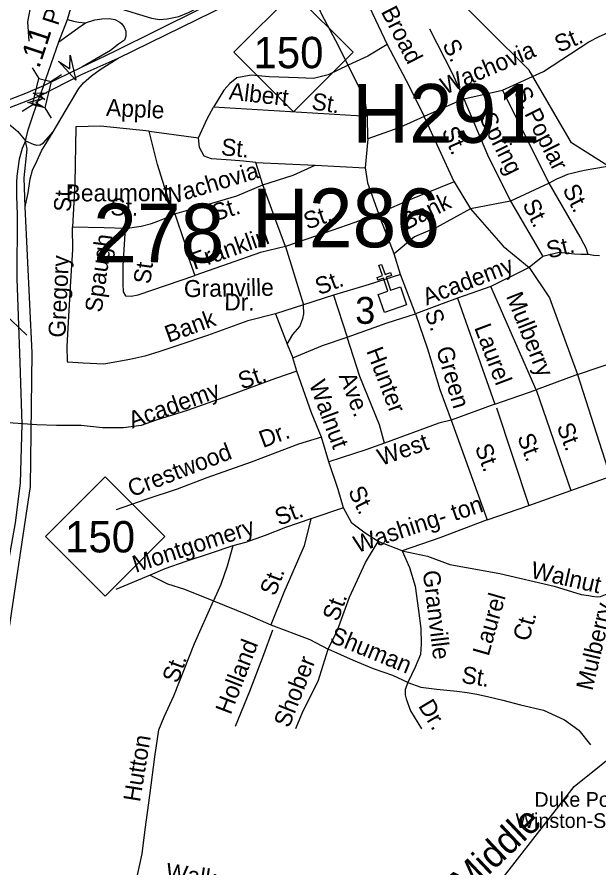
# Model space of a CAD drawing. Extents: x 1547597 to 1699558, y 810033 to 920809.
# Drawn here: x 1628353 to 1631601, y 849529 to 854278 of the extents above; entities that cross this region are included whole.
import ezdxf

# ---------------------------------------------------------------- set-up
doc = ezdxf.new("R2010")
doc.units = 0
for name, color, linetype in [('Exist Cultural Church CELL', 7, 'Continuous'), ('Exist Cultural Church Label', 7, 'Continuous'), ('Exist Hydrographic Creek Single Shore', 7, 'Continuous'), ('Exist Road Non-System Type 51', 7, 'Continuous'), ('Exist Road Non-System Type 51 Label', 7, 'Continuous'), ('Exist Road Primary Interstate Divided Center Attributed', 7, 'Continuous'), ('Exist Road Primary Interstate Ramp 1 Lane Attributed', 7, 'Continuous'), ('Exist Road Primary Interstate Structure Cantilever Sign Attributed CELL', 7, 'Continuous'), ('Exist Road Primary NC Shield CELL', 7, 'Continuous'), ('Exist Road Primary NC Shield Number Label', 7, 'Continuous'), ('Exist Road Primary NC Structure Standard Bridge CELL', 7, 'Continuous'), ('Exist Road Primary NC UnDivided 4 Lane Attributed', 7, 'Continuous'), ('Exist Road Primary US Structure Non-Sys NCDOT Number Label', 7, 'Continuous'), ('Exist Road Secondary Mileage Hundredths English Label', 7, 'Continuous'), ('Exist Road Secondary Structure Standard Bridge Attributed CELL', 7, 'Continuous'), ('Exist Road Secondary Structure Standard Bridge Number Label', 7, 'Continuous'), ('Exist Road Secondary Type 51 Divided Attributed', 7, 'Continuous'), ('Exist Utilities Electrical Power Plant Label', 7, 'Continuous'), ('Old_Level_32', 7, 'Continuous')]:
    doc.layers.add(name, color=color, linetype=linetype)

msp = doc.modelspace()

# ---------------------------------------------------------------- linework, layer by layer
at = {"layer": 'Exist Cultural Church CELL'}
msp.add_lwpolyline([(1630369, 852729.9), (1630422.7, 852748.7), (1630397.6, 852820.6), (1630367.4, 852810.1), (1630362.1, 852825.1), (1630392.3, 852835.7), (1630372.4, 852892.5), (1630387.6, 852897.8), (1630407.4, 852841), (1630437.6, 852851.6), (1630442.9, 852836.5), (1630412.7, 852825.9), (1630437.8, 852754), (1630492.3, 852773), (1630527.4, 852672.5), (1630404.1, 852629.4)], close=True, dxfattribs=at)
at = {"layer": 'Exist Hydrographic Creek Single Shore'}
for points in [[(1632644.9, 851920.7), (1632522.9, 852205.5), (1632509.9, 852481.5), (1632452.9, 852597.5), (1632189.9, 852901.6), (1632042.9, 853163.9), (1631910.8, 853265.1), (1631752.8, 853324.1), (1631670.9, 853434.1), (1631446.9, 853576.5), (1631210.9, 853981.8), (1630745.6, 854444.2)], [(1630701.1, 849097), (1630928.8, 849299.8), (1631462.7, 849983.3), (1631753.6, 850218.7), (1631939.5, 850325.7)]]:
    msp.add_lwpolyline(points, dxfattribs=at)
at = {"layer": 'Exist Road Non-System Type 51'}
for p, q in [((1630302.6, 854367.5), (1630419.6, 854124.5)), ((1630273.4, 853862.2), (1630200.4, 854009.6)), ((1630846.8, 853822.3), (1631062.3, 853869.8)), ((1631323.5, 853351.4), (1631062.3, 853869.8)), ((1630846.8, 853822.3), (1630625.8, 853723.3)), ((1630311.7, 853598.4), (1630310, 853722.9)), ((1630791.8, 853358.4), (1630625.8, 853723.3)), ((1629725.5, 853340.7), (1629685.5, 853466.1)), ((1630791.8, 853358.4), (1630883.3, 853207.4)), ((1631323.5, 853351.4), (1631106.6, 853251.3)), ((1631106.6, 853251.3), (1630883.3, 853207.4)), ((1631106.6, 853251.3), (1631288, 852941.6)), ((1630457, 852956.5), (1630370.5, 853182.5)), ((1630493.1, 852842.1), (1630457, 852956.5)), ((1631288, 852941.6), (1631210.7, 852881.1)), ((1631210.7, 852881.1), (1630998.1, 852773.9)), ((1630577.6, 852621.1), (1630493.1, 852842.1)), ((1630998.1, 852773.9), (1630811.9, 852709.5)), ((1631249.8, 852197.8), (1630998.1, 852773.9)), ((1630120, 852725.8), (1630196.5, 852490.8)), ((1630811.9, 852709.5), (1631020.4, 852116.8)), ((1629914.5, 852301.1), (1629892.1, 852375.9)), ((1631480.7, 852283.4), (1631804.1, 852394)), ((1631480.7, 852283.4), (1631249.8, 852197.8)), ((1631480.7, 852283.4), (1631663.8, 851713.6)), ((1631020.4, 852116.8), (1631249.8, 852197.8)), ((1631249.8, 852197.8), (1631442.7, 851636.2)), ((1631020.4, 852116.8), (1630776.3, 852028.6)), ((1631028.1, 852096.3), (1631209.5, 851552)), ((1630776.3, 852028.6), (1630976.3, 851471.7)), ((1630092.9, 851795.2), (1630053.2, 851934.3)), ((1631442.7, 851636.2), (1631663.8, 851713.6)), ((1631209.5, 851552), (1631442.7, 851636.2)), ((1630976.3, 851471.7), (1631209.5, 851552)), ((1630176, 851538.2), (1629992.2, 851477.7)), ((1630502.3, 851299.6), (1630368, 851352)), ((1629096.6, 851163.4), (1628905.4, 851084.2))]:
    msp.add_line(p, q, dxfattribs=at)
for points in [[(1628214.8, 855391.9), (1628258.9, 855292), (1628303.2, 855153.5), (1628361.3, 854992.9), (1628427.7, 854804.5), (1628460.9, 854696.5), (1628469.2, 854555.3), (1628433.3, 854358.6), (1628411.1, 854250.6), (1628419.4, 854142.6)], [(1630200.4, 854009.6), (1630131.7, 854146.1), (1630055, 854292), (1629941, 854549.6), (1629932.2, 854569.3), (1629923.7, 854588.1)], [(1630655.4, 854212.2), (1630778.9, 853968.5), (1630846.8, 853822.3)], [(1631062.3, 853869.8), (1631291.1, 853973.8), (1631544.3, 854140.2), (1631600.9, 854168.5), (1631664.6, 854196.8)], [(1630419.6, 854124.5), (1630311.7, 854060.1), (1630200.4, 854009.6)], [(1630419.6, 854124.5), (1630541, 853892.7), (1630625.8, 853723.3)], [(1630200.4, 854009.6), (1630089.1, 853955.6), (1630007.3, 853934.8), (1629922.1, 853938.2), (1629760.3, 853945.2), (1629659.5, 853953.9), (1629579.4, 853938.2), (1629541.2, 853906.9), (1629508.1, 853870.4), (1629450.4, 853775.4)], [(1630310, 853722.9), (1630297.8, 853799.5), (1630273.4, 853862.2)], [(1630846.8, 853822.3), (1630979.1, 853508.7), (1631106.6, 853251.3)], [(1629365.7, 853604.4), (1629414.2, 853710.7), (1629450.4, 853775.4)], [(1630310, 853722.9), (1629450.4, 853775.4)], [(1630625.8, 853723.3), (1630489.1, 853661.4), (1630311.7, 853598.4)], [(1629091.4, 853642), (1628820, 853668.1), (1628680.9, 853664.6), (1628675.6, 853349.5), (1628662.3, 853104.5)], [(1629233.3, 853178.9), (1629196.8, 853265.9), (1629137.6, 853455.6), (1629091.4, 853642)], [(1629091.4, 853642), (1629365.7, 853604.4)], [(1628407.5, 852501.8), (1628323.3, 852584.6), (1628235.6, 852660.4), (1628160.8, 852730.9), (1628128.8, 852758.6), (1628098.9, 852788.6), (1628073.3, 852878.3), (1628073.3, 852974.4), (1628071, 853078.7), (1628071.2, 853226.6), (1628071.1, 853385.5), (1628066.8, 853631.2)], [(1629685.5, 853466.1), (1629617.7, 853473), (1629548.1, 853480), (1629439.1, 853486.7), (1629397.4, 853502.4), (1629371.3, 853549.4), (1629365.7, 853604.4)], [(1630311.7, 853598.4), (1630296.1, 853436.5)], [(1629685.5, 853466.1), (1630017.8, 853452.2)], [(1629725.5, 853340.7), (1629894.3, 853394.7), (1630017.8, 853452.2)], [(1630017.8, 853452.2), (1630296.1, 853436.5)], [(1631790.1, 853467.2), (1631572, 853431.2), (1631529.9, 853423.6), (1631493.5, 853415.6), (1631456.1, 853407.1), (1631425.7, 853398.5), (1631395.7, 853386.7), (1631363.6, 853373), (1631323.5, 853351.4)], [(1630296.1, 853436.5), (1630309.7, 853353), (1630370.5, 853182.5)], [(1630791.8, 853358.4), (1630557.4, 853262.9), (1630370.5, 853182.5)], [(1629233.3, 853178.9), (1629378.1, 853219.9), (1629580.8, 853280.8), (1629725.5, 853340.7)], [(1629852.1, 852997.6), (1629798.4, 853142.4), (1629725.5, 853340.7)], [(1631541.1, 852953.6), (1631528.4, 852987.8), (1631515.7, 853012.6), (1631496.6, 853050.8), (1631323.5, 853351.4)], [(1628957.7, 853097.7), (1629046.4, 853111.6), (1629103.8, 853125.5), (1629139.7, 853138.2), (1629176.8, 853154.1), (1629233.3, 853178.9)], [(1629233.3, 853178.9), (1629287.2, 853020.4), (1629310.8, 852934), (1629345.6, 852836.5)], [(1630370.5, 853182.5), (1630237.8, 853131.9), (1630024.8, 853057), (1629852.1, 852997.6)], [(1630883.3, 853207.4), (1630693.7, 853102.9), (1630571.9, 853050.7), (1630457, 852956.5)], [(1630883.3, 853207.4), (1631066.4, 852999.8), (1631210.7, 852881.1)], [(1628638.5, 852349.2), (1628635.7, 852357.5), (1628634.1, 852438.8), (1628641.1, 852574.6), (1628653.6, 852803.5), (1628664.2, 852979.2), (1628662.3, 853104.5)], [(1628957.7, 853097.7), (1628839.4, 853101.1), (1628662.3, 853104.5)], [(1628957.7, 853097.7), (1628943.8, 852892.3), (1628943.8, 852789.6), (1628945.5, 852744.3), (1628959.5, 852721.7), (1628990.8, 852719.9), (1629029, 852728.6), (1629345.6, 852836.5)], [(1629852.1, 852997.6), (1629712.5, 852964.3), (1629531.7, 852900.9), (1629345.6, 852836.5)], [(1629852.1, 852997.6), (1629951.3, 852671.8)], [(1631541.1, 852953.6), (1631498.9, 852952.8), (1631464.7, 852955.2), (1631378.7, 852964.7), (1631288, 852941.6)], [(1631603.2, 852945.6), (1631571.7, 852947.7), (1631541.1, 852953.6)], [(1631210.7, 852881.1), (1631325.4, 852711.3), (1631480.7, 852283.4)], [(1630493.1, 852842.1), (1630318.4, 852784.8), (1630120, 852725.8)], [(1630120, 852725.8), (1629951.3, 852671.8)], [(1630811.9, 852709.5), (1630695.4, 852666), (1630577.6, 852621.1)], [(1629951.3, 852671.8), (1629796.5, 852621.3)], [(1629860.8, 852452.5), (1629892.1, 852506.5), (1629932.1, 852551.7), (1629947.8, 852595.2), (1629953, 852621.3), (1629951.3, 852671.8)], [(1629796.5, 852621.3), (1629641.4, 852582.6), (1629416.4, 852500.2), (1629251, 852445.8), (1629150.5, 852411.4), (1629067.2, 852384.9), (1628983.5, 852367.7), (1628837, 852341), (1628723.3, 852346.7), (1628637.6, 852351.8)], [(1629796.5, 852621.3), (1629860.8, 852452.5)], [(1630196.5, 852490.8), (1630419.2, 852570.9), (1630577.6, 852621.1)], [(1630577.6, 852621.1), (1630644.7, 852426.2), (1630711.8, 852198.8), (1630776.3, 852028.6)], [(1629860.8, 852452.5), (1629892.1, 852375.9)], [(1629892.1, 852375.9), (1630057.4, 852445.5), (1630196.5, 852490.8)], [(1630403.9, 851900.9), (1630376.5, 852002), (1630266.4, 852272.1), (1630196.5, 852490.8)], [(1629914.5, 852301.1), (1629795.9, 852260.6), (1629533, 852163.8), (1629303.3, 852081.5), (1629129.8, 852027.9), (1629045.9, 851999), (1628946.7, 851985.9), (1628830, 851986.1), (1628712.2, 851997.9), (1628573.5, 851998.9), (1628463.6, 852003.2), (1628252.4, 852017.7), (1628074.5, 852019.1), (1627961.7, 852029.3), (1627847.5, 852049.5)], [(1630053.2, 851934.3), (1629996.8, 852068.4), (1629914.5, 852301.1)], [(1630776.3, 852028.6), (1630707.2, 852012.4), (1630403.9, 851900.9)], [(1630403.9, 851900.9), (1630299.4, 851863.2), (1630092.9, 851795.2)], [(1630176, 851538.2), (1630145.8, 851641.5), (1630092.9, 851795.2)], [(1630368, 851352), (1630295.2, 851397.9), (1630220.8, 851453.4), (1630176, 851538.2)], [(1629992.2, 851477.7), (1629850.9, 851428.7), (1629738.3, 851384.4), (1629628.3, 851346.5), (1629558.1, 851327.5)], [(1629992.2, 851477.7), (1629956.1, 851326.4), (1629842.3, 851067.2), (1629769.3, 850885.8)], [(1630976.3, 851471.7), (1630712.5, 851372.3), (1630502.3, 851299.6)], [(1629558.1, 851327.5), (1629430.3, 851284), (1629295.8, 851240.2), (1629179.1, 851198.2), (1629096.6, 851163.4)], [(1629558.1, 851327.5), (1629526.7, 851212.8), (1629491.2, 851111.5), (1629449.5, 851019.3)], [(1630088.8, 850750.7), (1630141.3, 850856.8), (1630208.1, 851039.8), (1630297.7, 851234.1), (1630368, 851352)], [(1630502.3, 851299.6), (1630543.6, 851205.6), (1630575.8, 851101.1), (1630593.9, 850967), (1630606.2, 850864.9), (1630608.9, 850780.8), (1630604.1, 850721.1), (1630575.1, 850649.5), (1630533.7, 850564.2)], [(1630502.3, 851299.6), (1630644.3, 851268.6), (1630767.6, 851223.2), (1631047.6, 851173.5), (1631351.3, 851102.8), (1631501.7, 851056.3), (1631543.6, 851049.8), (1631562.4, 851045.9), (1631590.3, 851041.7), (1631609.8, 851044.9), (1631637.3, 851055.6), (1631661.3, 851065.4), (1631676.3, 851078.8), (1631703.2, 851096.3), (1631737, 851119.5)], [(1629096.6, 851163.4), (1629192.7, 851115.1), (1629288.1, 851084.6), (1629449.5, 851019.3)], [(1629019, 849455.1), (1629051.7, 849608.8), (1629069.3, 849744.8), (1629094.5, 849933.8), (1629122.1, 850149.2), (1629144.7, 850300.3), (1629174.9, 850373.4), (1629227.8, 850489.3), (1629343.6, 850781.6), (1629449.5, 851019.3)], [(1629449.5, 851019.3), (1629638.3, 850943.8), (1629769.3, 850885.8)], [(1629769.3, 850885.8), (1629988.1, 850803.6), (1630088.8, 850750.7)], [(1629779.1, 850857.3), (1629729, 850718.2), (1629650, 850513.5), (1629571, 850318.8)], [(1629910.1, 850307.9), (1629950.3, 850406.2), (1630033.4, 850572.5), (1630088.8, 850750.7)], [(1630533.7, 850564.2), (1630450.5, 850603.4), (1630343.2, 850641), (1630231.8, 850686.6), (1630088.8, 850750.7)], [(1630533.7, 850564.2), (1630519.9, 850524.9), (1630519.3, 850495.9), (1630524.2, 850472.4), (1630549.3, 850406), (1630609.7, 850305.2)], [(1630533.7, 850564.2), (1630607.2, 850539.1), (1630696.8, 850527.2), (1630807.7, 850516.3), (1630865.5, 850507.8), (1630919.4, 850499.3), (1630979.2, 850486.8), (1631065, 850466.1), (1631162.7, 850439.1), (1631290.9, 850409.3), (1631409, 850355.8), (1631488.3, 850298.5), (1631554.2, 850216.7)]]:
    msp.add_lwpolyline(points, dxfattribs=at)
at = {"layer": 'Exist Road Non-System Type 51 Label'}
msp.add_lwpolyline([(1630053.2, 851934.3), (1629924.8, 851894.3), (1629659.4, 851794.5), (1629412.5, 851706.2), (1629247.7, 851642.7), (1629072.8, 851585.4), (1628906.2, 851528)], dxfattribs=at)
at = {"layer": 'Exist Road Primary Interstate Divided Center Attributed'}
for points in [[(1630643.8, 854884.1), (1630506.2, 854830.8), (1630387.7, 854786), (1630155.4, 854693.7), (1629920.1, 854592.3), (1629590.8, 854431.1), (1629137.3, 854205.2), (1628897.5, 854085.8), (1628714.3, 853997.4)], [(1628918.2, 854048.9), (1629625, 854396.4), (1630173.5, 854653.6), (1630314.1, 854718.2), (1630437.4, 854766.2), (1630534.7, 854799.8), (1630699.1, 854849.5)], [(1628481, 853838.7), (1628717.3, 853958.7), (1628918.2, 854048.9)], [(1628714.3, 853997.4), (1628500.8, 853893.5)], [(1628500.8, 853893.5), (1628401.6, 853851.7), (1628261, 853797.8), (1628194.9, 853777.6), (1628137.3, 853763.7), (1628071.6, 853752)], [(1628074.9, 853711.8), (1628312.7, 853772.4), (1628481, 853838.7)]]:
    msp.add_lwpolyline(points, dxfattribs=at)
at = {"layer": 'Exist Road Primary Interstate Ramp 1 Lane Attributed'}
for points in [[(1628676.1, 854405.5), (1628851.1, 854350.1), (1628969.1, 854313.2), (1629104.2, 854271.9), (1629147.8, 854264.2), (1629191.5, 854268.4), (1629256.1, 854281.8), (1629310.5, 854303.6), (1629405.6, 854350.2), (1629590.8, 854431.1)], [(1628635.3, 854263.8), (1628676.2, 854253.8), (1628698.6, 854248.5), (1628735.8, 854246.4)], [(1628735.8, 854246.4), (1628788, 854262.3), (1628826.3, 854268.7), (1628868.8, 854269.8), (1628899.7, 854263.4), (1628926.3, 854249.5), (1628938.7, 854239.7), (1628951.6, 854221.6), (1628961.4, 854198.4), (1628960.4, 854170.7), (1628952.9, 854148.4), (1628919.7, 854125.7), (1628875.4, 854091.7), (1628714.3, 853997.4)], [(1628587.2, 854138.8), (1628659.2, 854192.2), (1628692.8, 854215.6), (1628735.8, 854246.4)], [(1628555.8, 853637.8), (1628646.3, 853792.5), (1628697.9, 853878.9), (1628723.9, 853910), (1628768.2, 853949.4), (1628817.8, 853985.6), (1628918.2, 854048.9)], [(1628074.9, 853711.8), (1628180.2, 853718.9), (1628213.8, 853718.9), (1628250.6, 853709.8), (1628290.5, 853692.7), (1628322.1, 853668.7), (1628357.5, 853639.9), (1628401.1, 853586.7)], [(1628398.8, 853218.1), (1628415, 853297.7), (1628426.4, 853375.7), (1628439.2, 853423.2), (1628465.1, 853477.6), (1628490.9, 853532), (1628555.8, 853637.8)], [(1628401.1, 853586.7), (1628442.7, 853567.9), (1628462.5, 853563), (1628483.3, 853565.6), (1628501.3, 853575.9), (1628555.8, 853637.8)]]:
    msp.add_lwpolyline(points, dxfattribs=at)
at = {"layer": 'Exist Road Primary Interstate Structure Cantilever Sign Attributed CELL'}
for points in [[(1628650.8, 854065.8), (1628681.2, 853924.8), (1628584.4, 854031.7), (1628648.3, 853988.9)], [(1628497.7, 853778), (1628412.9, 853800.7), (1628497.7, 853823.4), (1628456.8, 853800.7)]]:
    msp.add_lwpolyline(points, close=True, dxfattribs=at)
at = {"layer": 'Exist Road Primary NC Shield CELL'}
for points in [[(1629563.9, 854082.1), (1629896.9, 854415.1), (1630229.9, 854082.1), (1629896.9, 853749.1)], [(1628512.5, 851379.9), (1628845.5, 851712.9), (1629178.5, 851379.9), (1628845.5, 851046.9)]]:
    msp.add_lwpolyline(points, close=True, dxfattribs=at)
at = {"layer": 'Exist Road Primary NC Structure Standard Bridge CELL'}
for p, q in [((1628438.6, 853993.8), (1628474.8, 853935.1)), ((1628602.2, 853955), (1628543.5, 853918.8)), ((1628441.2, 853787.7), (1628382.5, 853751.5)), ((1628508.3, 853771.8), (1628544.5, 853713.1))]:
    msp.add_line(p, q, dxfattribs=at)
msp.add_lwpolyline([(1628543.5, 853918.8), (1628508.6, 853771.8), (1628440, 853788), (1628474.8, 853935.1)], close=True, dxfattribs=at)
at = {"layer": 'Exist Road Primary NC UnDivided 4 Lane Attributed'}
msp.add_line((1628500.8, 853893.5), (1628481, 853838.7), dxfattribs=at)
for points in [[(1628401.1, 853586.7), (1628415.2, 853647.9), (1628444.6, 853737), (1628481, 853838.7)], [(1628401.1, 853586.7), (1628382.9, 853545.1), (1628364.8, 853484.7), (1628352, 853390.7), (1628351.2, 853354.9), (1628350.8, 853274.7), (1628352.2, 853232.5), (1628354.6, 853170.7), (1628352.4, 852816.7), (1628369.5, 852349.6), (1628379.9, 852005.9), (1628371.8, 851676.4), (1628343.2, 851454.6), (1628283.9, 851120.2), (1628215.1, 850653.1), (1628145.8, 850211.8), (1628109.1, 849906.7), (1628036, 849408.8)], [(1628398.8, 853218.1), (1628392.6, 853379.9), (1628409.6, 853539.8), (1628401.1, 853586.7)], [(1628213.2, 847090.1), (1628205.5, 847181.5), (1628173.3, 847582.8), (1628154.4, 847785.4), (1628143.6, 847928.5), (1628130.1, 848145.2), (1628111.2, 848380.1), (1628085.3, 848744.8), (1628076.4, 848873.9), (1628076.2, 849079.5), (1628080.3, 849236), (1628094.2, 849398.3), (1628135.8, 849717.6), (1628381.4, 851347.6), (1628428.5, 851658.8), (1628437.9, 852403.8), (1628398.8, 853218.1)]]:
    msp.add_lwpolyline(points, dxfattribs=at)
at = {"layer": 'Exist Road Secondary Structure Standard Bridge Attributed CELL'}
msp.add_lwpolyline([(1628508, 853817.6), (1628444.3, 853853.5), (1628517.4, 853854.3), (1628479.7, 853844.4)], close=True, dxfattribs=at)
at = {"layer": 'Exist Road Secondary Type 51 Divided Attributed'}
for points in [[(1628635.3, 854263.8), (1628653.4, 854326.8), (1628676.1, 854405.5)], [(1628587.2, 854138.8), (1628635.3, 854263.8)], [(1628500.8, 853893.5), (1628587.2, 854138.8)]]:
    msp.add_lwpolyline(points, dxfattribs=at)

# ---------------------------------------------------------------- texts
at = {"layer": 'Exist Cultural Church Label'}
msp.add_text('3', height=150, dxfattribs=at).set_placement((1630240.6, 852565.9))
at = {"layer": 'Exist Road Non-System Type 51 Label'}
for s, rotation, p in [('Peters', 71.8878, (1628582, 854226)), ('Broad', 297.2142, (1630381.8, 854308.4)), ('St.', 22.8454, (1631377.3, 854078.1)), ('Wachovia', 22.8454, (1630741.4, 853843.8)), ('S.', 297.1298, (1630724.1, 854124.4)), ('Albert', 353.4319, (1629532.7, 853818.6)), ('S.', 296.7433, (1631122.3, 853860.1)), ('St.', 351.3835, (1629993, 853763)), ('Apple', 357.1553, (1628848.8, 853726.9)), ('Spring', 296.3469, (1630930.7, 853717.4)), ('Poplar', 296.7433, (1631183, 853739.5)), ('St.', 293.6106, (1630721.1, 853642.9)), ('St.', 354.5615, (1629489.2, 853507.4)), ('Wachovia', 16.7247, (1629176.8, 853221)), ('St.', 87.1814, (1628653.3, 853188.8)), ('Beaumont', 0.2168, (1628625.3, 853248.6)), ('St.', 296.2991, (1631395.3, 853317.3)), ('St.', 359.0652, (1628873.6, 853171.2)), ('Bank', 26.4342, (1630525.1, 853087.8)), ('St.', 296.9978, (1631171, 853233.3)), ('St.', 17.0237, (1629458.9, 853137.9)), ('St.', 19.376, (1629972.5, 853090.7)), ('Franklin', 19.3172, (1629342.2, 852866.9)), ('Spaugh', 82.1684, (1628825.9, 852626.2)), ('St.', 13.4989, (1631320.4, 852929.4)), ('Gregory', 87.4461, (1628623.2, 852487.5)), ('St.', 82.1684, (1629096.4, 852784.2)), ('Academy', 21.0986, (1630638.5, 852667.1)), ('St.', 20.9802, (1630039, 852724.6)), ('Granville', 0.9881, (1629285.7, 852714.4)), ('Dr.', 359.2462, (1629509.5, 852641.3)), ('Mulberry', 291.5901, (1631080.8, 852720.9)), ('S.', 288.9968, (1630626.7, 852629.9)), ('Bank', 20.0007, (1629198.5, 852459.5)), ('Laurel', 290.722, (1630903.3, 852545.5)), ('Hunter', 290.9355, (1630301.1, 852415)), ('Green', 286.433, (1630690.7, 852424.9)), ('St.', 18.9688, (1629607.1, 852198.6)), ('Walnut', 290.3961, (1629981.3, 852231.3)), ('Ave.', 290.9355, (1630147.5, 852275.2)), ('Academy', 19.7956, (1628996.2, 851980.3)), ('Dr.', 20.6246, (1629725.9, 851872.1)), ('St.', 291.0285, (1631363.3, 851993)), ('West', 19.1917, (1630385.1, 851772.6)), ('St.', 291.0113, (1631143, 851934.2)), ('Crestwood', 21.0737, (1628993.6, 851597.5)), ('St.', 290.3862, (1630906.8, 851877.3)), ('St.', 296.2532, (1630198.2, 851632.5)), ('St.', 20.9602, (1629814.6, 851437.7)), ('Washing- ton', 18.1736, (1630250.5, 851286.5)), ('Montgomery', 18.0666, (1629015.7, 851176.2)), ('Walnut', 347.1136, (1631214.4, 851149.4)), ('St.', 68.8914, (1629793.5, 851041.9)), ('Granville', 276.8888, (1630617.1, 851185.2)), ('St.', 69.9565, (1630144.1, 850899.8)), ('Laurel', 74.066, (1630984.5, 850707.3)), ('Mulberry', 76.7191, (1631563.8, 850514.8)), ('Ct.', 74.066, (1631209, 850788.9)), ('Shuman', 337.6904, (1630092.9, 850791.6)), ('Holland', 68.8989, (1629545.7, 850380)), ('St.', 69.8462, (1629249.6, 850555)), ('Shober', 68.5997, (1629871.2, 850306.6)), ('St.', 351.0336, (1630829.1, 850563.3)), ('Dr.', 300.9051, (1630589.6, 850434.5)), ('Hutton', 80.6628, (1629039.7, 849894.1)), ('Walker', 351.3639, (1629179, 849463.9))]:
    msp.add_text(s, height=95, rotation=rotation, dxfattribs=at).set_placement(p)
at = {"layer": 'Exist Road Primary NC Shield Number Label'}
for p in [(1629673, 853992.4), (1628621.7, 851290.2)]:
    msp.add_text('150', height=175, dxfattribs=at).set_placement(p)
at = {"layer": 'Exist Road Primary US Structure Non-Sys NCDOT Number Label'}
for s, p in [('H291', (1630223.4, 853576.1)), ('H286', (1629664.8, 852992.9))]:
    msp.add_text(s, height=328.08, dxfattribs=at).set_placement(p)
at = {"layer": 'Exist Road Secondary Mileage Hundredths English Label'}
msp.add_text('.11', height=120, rotation=71.6565, dxfattribs=at).set_placement((1628476.8, 853987.2))
at = {"layer": 'Exist Road Secondary Structure Standard Bridge Number Label'}
msp.add_text('278', height=328.08, dxfattribs=at).set_placement((1628778.3, 852908.4))
at = {"layer": 'Exist Utilities Electrical Power Plant Label'}
for s, height, p in [('Duke Power', 82.02, (1631240.3, 849870.8)), ('Winston-Salem', 82.021, (1631135.2, 849752.6))]:
    msp.add_text(s, height=height, dxfattribs=at).set_placement(p)
at = {"layer": 'Old_Level_32'}
msp.add_text('Middle', height=150, rotation=43.2963, dxfattribs=at).set_placement((1630860.6, 849370.7))

doc.saveas('drawing.dxf')
